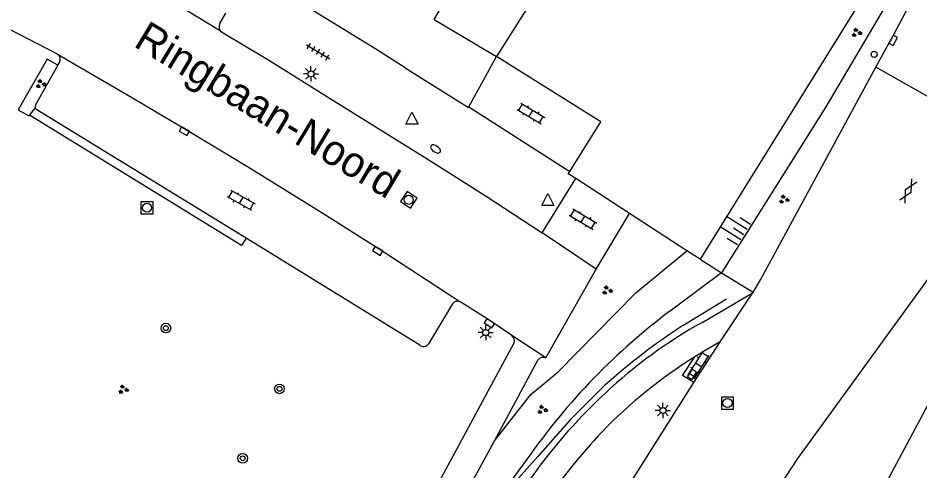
# Model space of a CAD drawing. Extents: x 132999 to 136000, y 398499 to 400501.
# Drawn here: x 134257.5 to 134331.8, y 398660.8 to 398698.2 of the extents above; entities that cross this region are included whole.
import ezdxf

# ---------------------------------------------------------------- set-up
doc = ezdxf.new("R2010")
doc.units = 0
for name, color, linetype in [('gg-afsc-hekwerk', 7, 'Continuous'), ('gg-afsc-muur', 7, 'Continuous'), ('gg-anno-openbare ruimte label', 7, 'Continuous'), ('gg-bbg-gedigitaliseerde bebouwing', 7, 'Continuous'), ('gg-bbg-hoofdgebouw', 7, 'Continuous'), ('gg-knt-BGT kruinlijn', 7, 'Continuous'), ('gg-knt-bovenkant onderkant talud', 7, 'Continuous'), ('gg-knt-verharding', 7, 'Continuous'), ('gg-knt-verharding nz', 7, 'Continuous'), ('gt-grn-groengrens', 7, 'Continuous'), ('gt-grn-weggrens', 7, 'Continuous'), ('gt-knt-geleideconstructie', 7, 'Continuous'), ('gt-symb-boom', 7, 'Continuous'), ('gt-symb-brandkraan', 7, 'Continuous'), ('gt-symb-gesloten verharding', 7, 'Continuous'), ('gt-symb-groenvak', 7, 'Continuous'), ('gt-symb-klinker verharding', 7, 'Continuous'), ('gt-symb-kolk', 7, 'Continuous'), ('gt-symb-kolk center center', 7, 'Continuous'), ('gt-symb-lichtmast', 7, 'Continuous'), ('gt-symb-rioolschacht', 7, 'Continuous'), ('gt-symb-talud symbool', 7, 'Continuous'), ('gt-symb-tegel verharding', 7, 'Continuous'), ('gt-symb-verkeersregelinstallatiepaal', 7, 'Continuous'), ('gt-symb-waterafsluiter', 7, 'Continuous')]:
    doc.layers.add(name, color=color, linetype=linetype)

# ---------------------------------------------------------------- blocks, each defined once
blk = doc.blocks.new('gt0-TEG1')
at = {"layer": 'gt-symb-tegel verharding'}
for p, q in [((-1.125, 0), (1.125, 0)), ((-0.9, -0.25), (-0.9, 0.25)), ((-0.45, -0.25), (-0.45, 0.25)), ((0, -0.25), (0, 0.25)), ((0.45, -0.25), (0.45, 0.25)), ((0.9, -0.25), (0.9, 0.25))]:
    blk.add_line(p, q, dxfattribs=at)
blk = doc.blocks.new('gt0-GRVAK')
at = {"layer": 'gt-symb-groenvak'}
for p, q in [((-0.11, 0.189), (-0.228, 0.24)), ((-0.182, 0.153), (0.088, 0.153)), ((-0.091, 0.211), (-0.156, 0.322)), ((-0.047, 0.214), (-0.047, 0.393)), ((-0.004, 0.211), (0.061, 0.322)), ((0.015, 0.189), (0.133, 0.24)), ((0.262, -0.052), (0.197, 0.059)), ((0.305, -0.049), (0.305, 0.13)), ((0.349, -0.052), (0.414, 0.059)), ((-0.245, -0.228), (-0.363, -0.177)), ((-0.318, -0.264), (-0.047, -0.264)), ((-0.226, -0.206), (-0.291, -0.095)), ((-0.183, -0.203), (-0.183, -0.024)), ((-0.139, -0.206), (-0.074, -0.095)), ((-0.12, -0.228), (-0.002, -0.177)), ((0.243, -0.074), (0.125, -0.023)), ((0.17, -0.11), (0.441, -0.11)), ((0.368, -0.074), (0.486, -0.023))]:
    blk.add_line(p, q, dxfattribs=at)
blk = doc.blocks.new('gt0-KL1')
at = {"layer": 'gt-symb-klinker verharding'}
for p, q in [((-1.15, 0.3), (1.15, 0.3)), ((-1, -0.3), (-1, 0.3)), ((-0.5, 0.3), (-0.5, 0.45)), ((0, -0.3), (0, 0.3)), ((0.5, 0.3), (0.5, 0.45)), ((1, -0.3), (1, 0.3)), ((-1.15, -0.3), (1.15, -0.3)), ((-0.5, -0.45), (-0.5, -0.3)), ((0.5, -0.45), (0.5, -0.3))]:
    blk.add_line(p, q, dxfattribs=at)
blk = doc.blocks.new('gt0-WAFSL')
at = {"layer": 'gt-symb-waterafsluiter'}
for p, q in [((-0.5, -0.333), (0, 0.667)), ((0, 0.667), (0.5, -0.333)), ((0.5, -0.333), (-0.5, -0.333))]:
    blk.add_line(p, q, dxfattribs=at)
blk = doc.blocks.new('gt0-BOOM')
at = {"layer": 'gt-symb-boom'}
for radius in [0.4, 0.2]:
    blk.add_circle((0, 0), radius, dxfattribs=at)
blk = doc.blocks.new('gt0-KOLK')
at = {"layer": 'gt-symb-kolk'}
blk.add_lwpolyline([(0, 0), (0.375, 0), (0.375, 0.4), (-0.375, 0.4), (-0.375, 0), (0, 0)], dxfattribs=at)
blk = doc.blocks.new('gt0-RS')
at = {"layer": 'gt-symb-rioolschacht'}
blk.add_lwpolyline([(-0.5, -0.5), (0.5, -0.5), (0.5, 0.5), (-0.5, 0.5)], close=True, dxfattribs=at)
blk.add_circle((0, 0), 0.375, dxfattribs=at)
blk = doc.blocks.new('gt0-BR')
at = {"layer": 'gt-symb-brandkraan'}
for centre, radius, start, end in [((-0.244, 0), 0.206, 107.56694, 252.43307), ((0.599, -2.664), 3, 106.89205, 107.56694), ((0, -0.691), 0.938, 73.10799, 106.89205), ((-0.599, -2.664), 3, 72.43309, 73.10799), ((0.244, 0), 0.206, 287.56695, 72.43309), ((0.599, 2.664), 3, 252.43307, 253.10797), ((0, 0.691), 0.938, 253.10797, 286.89206), ((-0.599, 2.664), 3, 286.89206, 287.56695)]:
    blk.add_arc(centre, radius, start, end, dxfattribs=at)
blk = doc.blocks.new('gt0-LMAST')
at = {"layer": 'gt-symb-lichtmast'}
for p, q in [((-0.182, 0.173), (-0.447, 0.438)), ((-0.005, 0.246), (-0.005, 0.621)), ((0.172, 0.173), (0.437, 0.438)), ((-0.255, -0.004), (-0.63, -0.004)), ((-0.182, -0.181), (-0.447, -0.446)), ((-0.005, -0.254), (-0.005, -0.629)), ((0.437, -0.446), (0.172, -0.181)), ((0.245, -0.004), (0.62, -0.004))]:
    blk.add_line(p, q, dxfattribs=at)
blk.add_circle((-0.005, -0.004), 0.25, dxfattribs=at)
blk = doc.blocks.new('gt0-KOLKCC')
at = {"layer": 'gt-symb-kolk center center'}
blk.add_lwpolyline([(-0.375, 0.2), (0.375, 0.2), (0.375, -0.2), (-0.375, -0.2)], close=True, dxfattribs=at)
blk = doc.blocks.new('gt0-GESVH1')
at = {"layer": 'gt-symb-gesloten verharding'}
for p, q in [((-0.992, -0.261), (0.008, 0.239)), ((0.008, -0.261), (-0.992, 0.239)), ((0.008, 0.239), (1.008, -0.261)), ((1.008, 0.239), (0.008, -0.261))]:
    blk.add_line(p, q, dxfattribs=at)
blk = doc.blocks.new('gt0-VIPAAL')
at = {"layer": 'gt-symb-verkeersregelinstallatiepaal'}
blk.add_circle((0, 0), 0.25, dxfattribs=at)
blk = doc.blocks.new('gt0-TALUD_1')
at = {"layer": 'gt-symb-talud symbool'}
for p, q in [((-1, -1), (-1, 0)), ((-0.5, -2), (-0.5, 0)), ((0, -1), (0, 0)), ((0.5, -2), (0.5, 0)), ((1, -1), (1, 0))]:
    blk.add_line(p, q, dxfattribs=at)

msp = doc.modelspace()

# ---------------------------------------------------------------- linework, layer by layer
at = {"layer": 'gg-afsc-hekwerk'}
for p, q in [((134307.871, 398682.071), (134303.444, 398684.944)), ((134312.606, 398678.998), (134307.871, 398682.071)), ((134313.687, 398678.296), (134312.606, 398678.998))]:
    msp.add_line(p, q, dxfattribs=at)
for points in [[(134362.123, 398755.975), (134354.72, 398744.08), (134343.135, 398725.639), (134327.76, 398700.961), (134313.687, 398678.296)], [(134302.946, 398685.539), (134305.506, 398689.613), (134296.893, 398695.009)], [(134303.444, 398684.944), (134302.825, 398685.346), (134302.946, 398685.539)]]:
    msp.add_lwpolyline(points, dxfattribs=at)
at = {"layer": 'gg-afsc-muur'}
for p, q in [((134286.869, 398695.659), (134280.913, 398699.323)), ((134294.63, 398690.861), (134296.893, 398695.009))]:
    msp.add_line(p, q, dxfattribs=at)
msp.add_lwpolyline([(134289.382, 398694.065), (134294.595, 398690.797), (134294.63, 398690.861)], dxfattribs=at)
at = {"layer": 'gg-bbg-gedigitaliseerde bebouwing'}
msp.add_line((134291.76, 398698.06), (134301.937, 398715.114), dxfattribs=at)
at = {"layer": 'gg-bbg-hoofdgebouw'}
for p in [(134307.467, 398711.686), (134291.76, 398698.06)]:
    msp.add_line(p, (134296.893, 398695.009), dxfattribs=at)
at = {"layer": 'gg-knt-BGT kruinlijn'}
msp.add_lwpolyline([(134362.123, 398755.975), (134360.682, 398750.82), (134343.591, 398723.299), (134334.974, 398709.34), (134324.06, 398690.865), (134315.465, 398677.175)], dxfattribs=at)
at = {"layer": 'gg-knt-bovenkant onderkant talud'}
msp.add_line((134315.465, 398677.175), (134311.872, 398674.512), dxfattribs=at)
for points in [[(134296.734, 398663.337), (134299.747, 398667.157), (134301.982, 398669.022), (134308.402, 398675.516), (134312.606, 398678.998)], [(134299.723, 398662.249), (134297.69, 398659.494), (134291.262, 398649.43), (134284.836, 398641.293)]]:
    msp.add_lwpolyline(points, dxfattribs=at)
msp.add_arc((134343.308, 398631.219), 53.503, 125.98405, 144.55107, dxfattribs=at)
at = {"layer": 'gg-knt-verharding'}
for p, q in [((134274.09, 398697.715), (134274.584, 398698.584)), ((134260.706, 398695.195), (134255.094, 398698.088)), ((134328.169, 398694.118), (134329.429, 398696.443)), ((134289.382, 398694.065), (134286.869, 398695.659)), ((134260.731, 398694.282), (134260.863, 398694.514)), ((134294.63, 398690.861), (134302.946, 398685.539)), ((134300.671, 398680.479), (134303.444, 398684.944)), ((134305.112, 398677.465), (134307.871, 398682.071)), ((134290.581, 398671.216), (134276.251, 398680.025)), ((134305.112, 398677.465), (134300.671, 398680.479)), ((134311.539, 398627.152), (134339.524, 398679.488)), ((134300.976, 398670.162), (134305.112, 398677.465)), ((134293.281, 398674.608), (134291.285, 398671.328)), ((134300.976, 398670.162), (134298.165, 398672.002)), ((134313.172, 398668.125), (134315.349, 398671.494)), ((134296.734, 398663.337), (134300.318, 398669.978)), ((134306.721, 398657.944), (134313.172, 398668.125)), ((134284.836, 398641.293), (134296.734, 398663.337))]:
    msp.add_line(p, q, dxfattribs=at)
for points in [[(134343.443, 398720.675), (134341.535, 398717.695), (134339.413, 398714.299), (134336.339, 398709.142), (134332.454, 398702.139), (134329.429, 398696.443)], [(134274.241, 398697.038), (134278.046, 398694.754), (134283.407, 398691.403), (134291.405, 398686.434), (134296.046, 398683.504), (134300.671, 398680.479)], [(134260.706, 398695.195), (134266.433, 398691.883), (134271.263, 398689.017), (134276.361, 398685.953), (134282.574, 398682.104), (134287.218, 398679.151), (134293.973, 398674.766)], [(134260.731, 398694.282), (134258.884, 398691.032), (134258.853, 398690.919), (134258.866, 398690.802)], [(134318.065, 398675.589), (134318.678, 398676.601), (134328.169, 398694.118)], [(134276.251, 398680.025), (134259.01, 398690.623), (134258.92, 398690.7), (134258.866, 398690.802)], [(134339.742, 398686.176), (134332.89, 398677.24), (134321.71, 398661.87), (134312.77, 398648.2), (134303.176, 398632.089)], [(134313.912, 398673.122), (134317.929, 398675.463), (134318.065, 398675.589)], [(134298.165, 398672.002), (134296.427, 398673.179), (134293.973, 398674.766)], [(134298.33, 398671.368), (134284.069, 398644.958), (134282.607, 398642.331)], [(134315.349, 398671.494), (134314.287, 398670.896), (134313.244, 398670.256)], [(134313.172, 398668.125), (134312.236, 398668.719), (134313.244, 398670.256)]]:
    msp.add_lwpolyline(points, dxfattribs=at)
for centre, radius, start, end in [((134162.842, 398515.645), 212.869, 58.44454, 62.99006), ((134274.52, 398697.456), 0.502, 148.92437, 236.22284), ((134260.429, 398694.773), 0.505, 329.2268, 56.73785), ((134293.706, 398674.339), 0.503, 57.99122, 147.7318), ((134333.994, 398637.12), 41.224, 119.15343, 133.05416), ((134297.866, 398671.586), 0.512, 334.85276, 54.32276), ((134290.882, 398671.591), 0.481, 231.2277, 326.85127), ((134300.758, 398669.671), 0.537, 66.08032, 145.16541), ((134334.83, 398635.809), 40.652, 122.07275, 135.89971), ((134336.222, 398634.512), 44.651, 132.85747, 145.70102), ((134342.542, 398629.318), 50.712, 136.69712, 145.76221)]:
    msp.add_arc(centre, radius, start, end, dxfattribs=at)
at = {"layer": 'gg-knt-verharding nz'}
msp.add_line((134315.349, 398671.494), (134318.065, 398675.589), dxfattribs=at)
at = {"layer": 'gt-grn-groengrens'}
for p, q in [((134258.866, 398690.802), (134258.404, 398690.174)), ((134313.687, 398678.296), (134315.465, 398677.175)), ((134315.465, 398677.175), (134318.065, 398675.589))]:
    msp.add_line(p, q, dxfattribs=at)
for points in [[(134260.731, 398694.282), (134259.849, 398694.784), (134257.456, 398690.623), (134258.354, 398690.106), (134258.404, 398690.174)], [(134276.251, 398680.025), (134275.884, 398679.429), (134258.404, 398690.174)]]:
    msp.add_lwpolyline(points, dxfattribs=at)
at = {"layer": 'gt-grn-weggrens'}
msp.add_line((134332.789, 398691.513), (134328.169, 398694.118), dxfattribs=at)
at = {"layer": 'gt-knt-geleideconstructie'}
msp.add_line((134312.271, 398672.829), (134315.869, 398675.04), dxfattribs=at)
msp.add_lwpolyline([(134305.81, 398667.891), (134302.99, 398665.055), (134300.304, 398662.04), (134298.018, 398659.475)], dxfattribs=at)
msp.add_arc((134341.025, 398628.51), 52.829, 122.9758, 131.80396, dxfattribs=at)

# ---------------------------------------------------------------- block references
at = {"layer": 'gt-symb-boom'}
for p in [(134269.642, 398672.618), (134279.009, 398667.613), (134275.979, 398661.891)]:
    msp.add_blockref('gt0-BOOM', p, dxfattribs=at)
at = {"layer": 'gt-symb-brandkraan', "rotation": 146.16697130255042}
msp.add_blockref('gt0-BR', (134291.877, 398687.385), dxfattribs=at)
at = {"layer": 'gt-symb-gesloten verharding', "rotation": 61.691479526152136}
msp.add_blockref('gt0-GESVH1', (134330.844, 398683.925), dxfattribs=at)
at = {"layer": 'gt-symb-groenvak'}
for p in [(134326.581, 398696.967), (134259.318, 398692.738), (134320.596, 398683.223), (134306.017, 398675.727), (134266.117, 398667.559), (134300.672, 398665.895)]:
    msp.add_blockref('gt0-GRVAK', p, dxfattribs=at)
at = {"layer": 'gt-symb-klinker verharding'}
for p, rotation in [((134299.748, 398690.311), -31.130799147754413), ((134275.858, 398683.159), -29.460713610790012), ((134304.037, 398681.6), -31.130799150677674), ((134313.571, 398669.567), 57.70905164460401)]:
    msp.add_blockref('gt0-KL1', p, dxfattribs=dict(at, rotation=rotation))
at = {"layer": 'gt-symb-kolk'}
for p, rotation in [((134329.429, 398696.443), -118.43662869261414), ((134271.263, 398689.017), 149.33107335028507), ((134287.218, 398679.151), 147.53320054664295), ((134296.427, 398673.179), 145.88093714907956)]:
    msp.add_blockref('gt0-KOLK', p, dxfattribs=dict(at, rotation=rotation))
at = {"layer": 'gt-symb-kolk center center', "rotation": 58.53512697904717}
msp.add_blockref('gt0-KOLKCC', (134313.03, 398668.811), dxfattribs=at)
at = {"layer": 'gt-symb-lichtmast'}
for p in [(134281.607, 398693.579), (134296.015, 398672.252), (134310.625, 398665.832)]:
    msp.add_blockref('gt0-LMAST', p, dxfattribs=at)
at = {"layer": 'gt-symb-rioolschacht', "rotation": 145.8013563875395}
msp.add_blockref('gt0-RS', (134289.67, 398683.195), dxfattribs=at)
at = {"layer": 'gt-symb-rioolschacht'}
for p in [(134268.085, 398682.537), (134315.949, 398666.439)]:
    msp.add_blockref('gt0-RS', p, dxfattribs=at)
at = {"layer": 'gt-symb-talud symbool', "xscale": 0.9999024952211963, "yscale": 0.9999024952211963, "rotation": -122.21189736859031}
msp.add_blockref('gt0-TALUD_1', (134317.301, 398680.346), dxfattribs=at)
at = {"layer": 'gt-symb-tegel verharding', "rotation": -31.41597875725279}
msp.add_blockref('gt0-TEG1', (134282.194, 398695.392), dxfattribs=at)
at = {"layer": 'gt-symb-verkeersregelinstallatiepaal'}
msp.add_blockref('gt0-VIPAAL', (134328.039, 398695.184), dxfattribs=at)
at = {"layer": 'gt-symb-waterafsluiter'}
for p in [(134289.931, 398689.762), (134301.129, 398683.047)]:
    msp.add_blockref('gt0-WAFSL', p, dxfattribs=at)

# ---------------------------------------------------------------- texts
at = {"layer": 'gg-anno-openbare ruimte label'}
msp.add_text('Ringbaan-Noord', height=2.5, rotation=328.9, dxfattribs=at).set_placement((134266.891, 398695.89))

doc.saveas('drawing.dxf')
